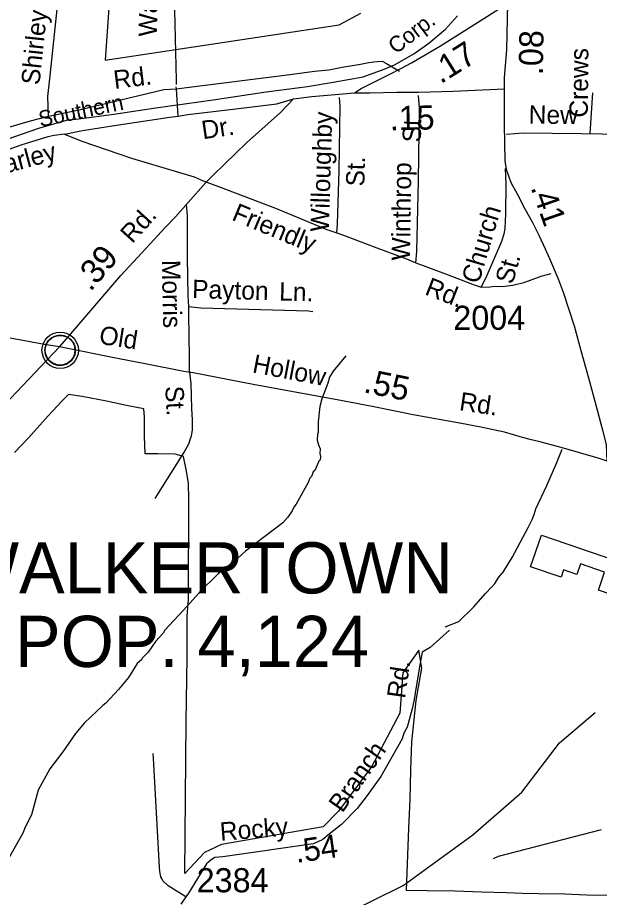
# Model space of a CAD drawing. Extents: x 1547597 to 1699558, y 810033 to 920809.
# Drawn here: x 1657173 to 1660184, y 880102 to 884657 of the extents above; entities that cross this region are included whole.
import ezdxf

# ---------------------------------------------------------------- set-up
doc = ezdxf.new("R2010")
doc.units = 0
for name, color, linetype in [('Exist Boundary Political City Limit New', 7, 'Continuous'), ('Exist Boundary Political City Limit New Hole', 7, 'Continuous'), ('Exist Civil Demographics City Label', 7, 'Continuous'), ('Exist Civil Demographics Community CELL', 7, 'Continuous'), ('Exist Cultural Shopping Center Building Footprint', 7, 'Continuous'), ('Exist Hydrographic Misc Water Feature', 7, 'Continuous'), ('Exist Railroad Mainline', 7, 'Continuous'), ('Exist Railroad Mainline Label', 7, 'Continuous'), ('Exist Road Non-System Type 51', 7, 'Continuous'), ('Exist Road Non-System Type 51 Label', 7, 'Continuous'), ('Exist Road Primary NC Attributed', 7, 'Continuous'), ('Exist Road Primary NC Label', 7, 'Continuous'), ('Exist Road Primary NC Service Mileage Hundredths English Label', 7, 'Continuous'), ('Exist Road Primary US Attributed', 7, 'Continuous'), ('Exist Road Primary US Label', 7, 'Continuous'), ('Exist Road Primary US Mileage Hundredths English Label', 7, 'Continuous'), ('Exist Road Secondary Mileage Hundredths English Label', 7, 'Continuous'), ('Exist Road Secondary Type 41 Attributed', 7, 'Continuous'), ('Exist Road Secondary Type 51 Attributed', 7, 'Continuous'), ('Exist Road Secondary Type 51 Label', 7, 'Continuous'), ('Exist Road Secondary Type 51 Number Label', 7, 'Continuous'), ('Map Preparation Boundary City Limit Buffer Line', 7, 'Continuous')]:
    doc.layers.add(name, color=color, linetype=linetype)

msp = doc.modelspace()

# ---------------------------------------------------------------- linework, layer by layer
at = {"layer": 'Exist Boundary Political City Limit New'}
msp.add_lwpolyline([(1657704.9, 885544.4), (1657627.1, 884436.9), (1658837.1, 884618.6), (1658949.5, 884679.2)], dxfattribs=at)
at = {"layer": 'Exist Boundary Political City Limit New Hole'}
for points in [[(1658038.8, 880226.2), (1658044.8, 881010.6), (1658051.6, 881345.6), (1658051.6, 881557.5), (1658058.4, 881646.4), (1658059.1, 882162.6), (1658058, 882245.6), (1658044.8, 882316.4), (1658031.1, 882384.7), (1657988.1, 882396.9), (1657899.2, 882397.4), (1657834.2, 882397.9), (1657830.8, 882489.3), (1657829.3, 882587.3), (1657827, 882630.6), (1657737.1, 882648.6), (1657632.6, 882670.7), (1657507.9, 882694.6), (1657436.4, 882706), (1657403.9, 882672.3), (1657332.2, 882594.7), (1657231.6, 882483.3), (1657158, 882405.7)], [(1659185.9, 880137.8), (1659197.8, 880460.4), (1659204.1, 880608), (1659207.9, 880762.8), (1659213.4, 880906.4), (1659235.5, 881121.8), (1659264.5, 881288.1), (1659250.2, 881381.4), (1659167.4, 881263.5), (1659150.9, 881055.4), (1659004.9, 880777.3), (1658833.2, 880548.2), (1658754.5, 880467.4), (1658228.3, 880375.3), (1658140, 880334.8), (1658038.8, 880226.2)], [(1660253, 880110.8), (1660118.8, 880113.7), (1660005.8, 880117.6), (1659869.2, 880120.4), (1659786.7, 880122.2), (1659703.1, 880125.3), (1659573.2, 880129.3), (1659435.4, 880133.3), (1659292.2, 880136.2), (1659185.9, 880137.8)]]:
    msp.add_lwpolyline(points, dxfattribs=at)
at = {"layer": 'Exist Civil Demographics Community CELL'}
msp.add_lwpolyline([(1657316.1, 882946.7), (1657317.1, 882952.3), (1657318.8, 882958.9), (1657321.8, 882966.1), (1657324.7, 882971.8), (1657328, 882977.6), (1657331.8, 882982.7), (1657335.7, 882987.1), (1657340.3, 882991.6), (1657345.9, 882996.2), (1657351.3, 882999.9), (1657356.2, 883002.8), (1657361.2, 883005.2), (1657366.7, 883007.5), (1657372.3, 883009.3), (1657376.6, 883010.5), (1657381.5, 883011.2), (1657385.6, 883011.9), (1657392, 883012.2), (1657396.4, 883012.1), (1657402.1, 883011.8), (1657407, 883011.1), (1657411.9, 883010.1), (1657416.9, 883008.7), (1657422.1, 883006.8), (1657428.7, 883003.9), (1657435, 883000.4), (1657440, 882996.8), (1657445.2, 882992.8), (1657448.5, 882989.7), (1657452.6, 882985.3), (1657456.5, 882980.6), (1657459.6, 882976), (1657462.7, 882971), (1657465.2, 882965.8), (1657467.2, 882960.8), (1657468.8, 882955.8), (1657470, 882951.2), (1657471.1, 882945.2), (1657471.8, 882940.5), (1657472, 882934.5), (1657471.8, 882928.7), (1657471.3, 882923), (1657470.3, 882917.5), (1657468.7, 882911.3), (1657466.8, 882905.5), (1657464.5, 882900.4), (1657461.4, 882894.4), (1657458.1, 882889.1), (1657454.6, 882884.4), (1657450.4, 882879.7), (1657445.1, 882874.7), (1657440.1, 882870.6), (1657435.1, 882867.1), (1657430.8, 882864.6), (1657423.9, 882861.4), (1657416.8, 882858.7), (1657410.9, 882857.2), (1657404.3, 882855.9), (1657399.8, 882855.5), (1657395.3, 882855.2), (1657389.7, 882855.2), (1657385.5, 882855.6), (1657379.8, 882856.3), (1657373.9, 882857.6), (1657369.3, 882859), (1657364.2, 882860.8), (1657359.6, 882862.8), (1657355.6, 882865.1), (1657348.8, 882869.1), (1657343.3, 882873.4), (1657338.3, 882877.9), (1657333.9, 882882.7), (1657330.7, 882886.7), (1657327.7, 882890.9), (1657323.6, 882898), (1657321.9, 882901.5), (1657320.2, 882905.5), (1657317.6, 882913.7), (1657316.1, 882920.8), (1657315.4, 882925.9), (1657315.1, 882932.3), (1657315, 882937), (1657315.5, 882943.4)], close=True, dxfattribs=at)
for centre, radius in [((1657393.7, 882934.3), 94.3), ((1657393.4, 882934.6), 76.7)]:
    msp.add_circle(centre, radius, dxfattribs=at)
at = {"layer": 'Exist Cultural Shopping Center Building Footprint'}
msp.add_lwpolyline([(1659884.1, 881977.9), (1660594.4, 881733), (1660578.9, 881687.9), (1660482.8, 881721.1), (1660441.8, 881602.3), (1660179.3, 881692.8), (1660211.3, 881785.6), (1660086.6, 881828.6), (1660067.8, 881774), (1659998.9, 881797.7), (1659985.5, 881759), (1659827.4, 881813.5)], close=True, dxfattribs=at)
at = {"layer": 'Exist Hydrographic Misc Water Feature'}
for points in [[(1658871.5, 882905.6), (1658806.1, 882826.6), (1658787.7, 882794.9), (1658779.2, 882763.2), (1658747.9, 882683.7), (1658737.3, 882643.8), (1658727.9, 882564), (1658729, 882508), (1658724.9, 882500.1), (1658724.4, 882468.1), (1658730, 882444), (1658739.7, 882423.8), (1658737.3, 882399.8), (1658741, 882383.8), (1658738.8, 882367.8), (1658732.6, 882359.9), (1658711.9, 882312.3), (1658703.7, 882304.5), (1658693.4, 882280.6), (1658685.3, 882272.8), (1658676.9, 882248.9), (1658615, 882138), (1658602.8, 882122.2), (1658594.5, 882102.3), (1658572, 882070.7), (1658545.5, 882041.2), (1658353.2, 881894.5), (1658292.4, 881839.5), (1658211.4, 881776.9), (1658113.9, 881682.5), (1658109.8, 881674.5), (1658052.8, 881611.6), (1657934.8, 881485.6), (1657926.5, 881469.7), (1657887.8, 881426.4), (1657849, 881371.1), (1657818.4, 881339.6), (1657814.3, 881331.7), (1657792, 881312), (1657746.8, 881240.8), (1657695.9, 881177.7), (1657630.7, 881106.8), (1657614.5, 881095.1), (1657519.1, 881004.7), (1657472.2, 880949.5), (1657406.7, 880854.6), (1657339.3, 880767.8), (1657279.5, 880656.8), (1657245.5, 880529.4), (1657212.5, 880466), (1657200, 880434.2), (1657084.6, 880228.1)], [(1657414.3, 877859), (1657473.3, 877890.7), (1657634.3, 878071.3), (1657895.3, 878279.3), (1658039.3, 878525.9), (1658154.3, 879042.2), (1658266.2, 879348.5), (1658622.3, 879837), (1658857.3, 880009.4), (1659168.3, 880163.9), (1659529.3, 880425.8), (1659782.3, 880647.1), (1659977.3, 880902.4), (1660162.3, 881059.5)]]:
    msp.add_lwpolyline(points, dxfattribs=at)
at = {"layer": 'Exist Railroad Mainline'}
msp.add_lwpolyline([(1656829.4, 883927.6), (1657282.7, 884084), (1657426.8, 884125.3), (1657490.8, 884133.2), (1657670.9, 884156.3), (1657888.9, 884189.5), (1658185.1, 884230.3), (1658459.7, 884272.1), (1658672.8, 884300.2), (1658806.2, 884321.6), (1658883.3, 884335.6), (1658961.9, 884350.6), (1659071, 884389.9), (1659123, 884412), (1659223, 884469), (1659300.8, 884524.2), (1659388.3, 884597.5), (1659449.3, 884665.2)], dxfattribs=at)
at = {"layer": 'Exist Road Non-System Type 51'}
msp.add_line((1658005.1, 884146.9), (1657995, 884288), dxfattribs=at)
for points in [[(1657333.5, 884146.6), (1657329.6, 884248.5), (1657339.3, 884339.7), (1657419.5, 885096.4), (1657428.9, 885126)], [(1659703.6, 884052.5), (1659789.8, 884059.8), (1660089.7, 884056.9), (1660419.4, 884051.6), (1660601.3, 884055.9), (1660641.4, 884055.5), (1660667.4, 884057.2), (1660687.5, 884061.1), (1660707.4, 884066.9), (1660725.6, 884076.6), (1660735.7, 884098.6), (1660744.3, 884148.4), (1660753.8, 884308.3), (1660758.8, 884428.3), (1660761.6, 884506.1), (1660758, 884544.2)], [(1657995, 884288), (1658047, 884295.4), (1658555.7, 884357.9), (1658710.1, 884379.5), (1658784, 884386.4), (1658852.3, 884399.5), (1658948.5, 884416.1), (1658990.5, 884423.5), (1659016.6, 884427.1), (1659036.6, 884428.9), (1659060.7, 884430.4), (1659082.5, 884418.8), (1659112.3, 884401.8), (1659148.9, 884379.8)], [(1657995, 884288), (1657994.7, 884298.2)], [(1657333.5, 884146.6), (1657492.2, 884178.9), (1657930.3, 884283.7), (1657995, 884288)], [(1659233.6, 883387.3), (1659240, 883445.2), (1659247.4, 883813.1), (1659253.1, 884189), (1659247.8, 884252.9)], [(1660135.8, 884056.2), (1660150.8, 884266.4)], [(1658005.1, 884146.9), (1658055.1, 884154.5), (1658303.5, 884184.1), (1658515.5, 884210), (1658601.5, 884236.3)], [(1658825.9, 883542.9), (1658829.6, 883587.2), (1658838.1, 883867), (1658843.3, 884198.9), (1658839.8, 884242.8)], [(1655885.2, 883980.3), (1656003.1, 884046.2), (1656063.5, 884081.3), (1656114.1, 884103.8), (1656167.4, 884115), (1656222.2, 884112.2), (1656299.4, 884094), (1656373.8, 884057.5), (1656445.4, 884006.9), (1656496, 883970.4), (1656550.7, 883946.6), (1656615.3, 883939.5), (1656670.1, 883942.3), (1656743.1, 883964.8), (1656855.4, 883999.9), (1656974.8, 884035), (1657128.5, 884089.1), (1657240.8, 884121.4), (1657333.5, 884146.6)], [(1657416.5, 884052.6), (1657508.5, 884071.8), (1657684.8, 884100), (1657961, 884141.4), (1658005.1, 884146.9)], [(1657416.5, 884052.6), (1657363.3, 884045.9), (1657329.2, 884038.6), (1657189.5, 883996.4), (1657127.5, 883973.1), (1657088.7, 883952.4), (1657062.9, 883934.3), (1657031.9, 883918.8), (1656985.4, 883890.4), (1656796.8, 883776.6), (1656605.6, 883668.1), (1656473.8, 883580.2), (1656388.6, 883518.1), (1656349.8, 883487.1), (1656282.6, 883443.2), (1656247.8, 883423.9)], [(1657416.5, 884052.6), (1657506, 884017.8), (1657763.2, 883929.3), (1658086.2, 883832.3), (1658134, 883811.9)], [(1659572.4, 883261), (1659598.7, 883311.9), (1659678.5, 883498.9), (1659690.7, 883536.9), (1659697.1, 883564.8), (1659699.8, 883640.8), (1659701.1, 883794.6), (1659698.6, 883875.7)], [(1658134, 883811.9), (1658213.7, 883783.1), (1658508.5, 883670.2), (1658773.2, 883559.8), (1658825.9, 883542.9)], [(1658060.1, 883160.6), (1658056.3, 883216.8), (1658052.1, 883414.8), (1658052.3, 883630.7), (1658047.4, 883689.2)], [(1658825.9, 883542.9), (1658873, 883524.7), (1659018.3, 883469.3), (1659185.8, 883407.7), (1659233.6, 883387.3)], [(1659233.6, 883387.3), (1659285.2, 883368.9), (1659400.8, 883325.7), (1659536.2, 883272.5), (1659572.4, 883261)], [(1659572.4, 883261), (1659618.1, 883263.5), (1659641.7, 883265.8), (1659678.9, 883265.3), (1659708, 883267.8), (1659736, 883270.9), (1659750.7, 883274.5), (1659793, 883285.6), (1659822.5, 883294.8), (1659883.3, 883318.8), (1659934.7, 883332.6)], [(1658063.6, 882831.2), (1658063.2, 882898.8), (1658059.3, 883118.8), (1658060.1, 883160.6)], [(1658060.1, 883160.6), (1658121.6, 883154.2), (1658679.4, 883138.8), (1658701.4, 883134.6)], [(1657884.8, 882166.4), (1657903.2, 882194.1), (1658034.1, 882404.1), (1658050.5, 882434), (1658061, 882453.8), (1658067.1, 882471.7), (1658073.5, 882491.6), (1658077.9, 882521.5), (1658078.6, 882573.5), (1658075.4, 882633.4), (1658071.3, 882763.6), (1658063.6, 882831.2)], [(1659385.7, 881501.6), (1659457.2, 881530), (1659533.5, 881606.3), (1659592.5, 881672.7), (1659628.1, 881710.2), (1659642.4, 881726.1), (1659663.8, 881758.9), (1659685.9, 881785.9), (1659710.5, 881825.3), (1659732.6, 881862.2), (1659816.2, 882017.2), (1659835.9, 882059), (1659845.7, 882083.6), (1659855.3, 882114.1), (1659911.9, 882234.7), (1659963.5, 882352.8), (1659990.6, 882421.6)], [(1658044.4, 880104.1), (1657953.1, 880162.1), (1657924.8, 880186.7), (1657919, 880198.6), (1657915, 880208.7), (1657910, 880236), (1657907.9, 880258.9), (1657875.9, 880823.1), (1657874.2, 880847.1)], [(1660193.8, 880451.5), (1659660.1, 880313.3), (1659633.9, 880301.6)]]:
    msp.add_lwpolyline(points, dxfattribs=at)
at = {"layer": 'Exist Road Primary NC Attributed'}
for points in [[(1657389.7, 882952.4), (1657312.2, 882964.6), (1657115.7, 883000.7), (1656959.3, 883030.8), (1656851.7, 883055.2), (1656760.9, 883074.5), (1656660.6, 883114.3), (1656587.2, 883151.2), (1656523.7, 883185.9), (1656464.6, 883226.1), (1656398.9, 883267.5), (1656323.6, 883333.3), (1656267.5, 883397.2), (1656247.8, 883423.9), (1656207.8, 883470.9), (1656144.3, 883564.6), (1656077.2, 883660.1), (1656011.2, 883788.2), (1655971.2, 883848.6), (1655885.2, 883980.3)], [(1660224.8, 882361), (1660178, 882375.9), (1659986.6, 882431.7), (1659882.4, 882458.5), (1659833.2, 882470.8), (1659786.5, 882483.1), (1659692.8, 882511.1), (1659570.5, 882536.2), (1659470.1, 882555.5), (1659219.5, 882600.8), (1659017, 882641.8), (1658854.4, 882672), (1658392.7, 882756.8), (1658082.4, 882816.8), (1658033.6, 882825.2), (1657833.1, 882864.8), (1657699.6, 882889.7), (1657389.7, 882952.4)]]:
    msp.add_lwpolyline(points, dxfattribs=at)
at = {"layer": 'Exist Road Primary US Attributed'}
for points in [[(1659693.5, 884287.2), (1659693.5, 884346.2), (1659705.9, 884490.3), (1659710.1, 884730.6)], [(1657389.7, 882952.4), (1657428.5, 882994.8), (1657707.3, 883321.6), (1657859, 883485.4), (1657937.1, 883569.5), (1657991.3, 883625.7), (1658055.8, 883698.6), (1658147.4, 883802.8), (1658186.9, 883842.4), (1658357.7, 884007.7), (1658533.1, 884165.1), (1658601.5, 884236.3), (1658696.3, 884249), (1658917.5, 884267.6)], [(1658917.5, 884267.6), (1658995.4, 884267.6), (1659135.4, 884270.4), (1659247.2, 884271.2), (1659427.7, 884275.1), (1659693.5, 884287.2)], [(1653938.8, 879152.5), (1654165, 879406), (1654416.6, 879680.8), (1654843.6, 880150.1), (1655209.6, 880554.5), (1655339.2, 880691.9), (1655845.6, 881253.8), (1656219.2, 881669.7), (1656631, 882123.7), (1657106.2, 882652.5), (1657389.7, 882952.4)]]:
    msp.add_lwpolyline(points, dxfattribs=at)
at = {"layer": 'Exist Road Secondary Type 41 Attributed'}
msp.add_lwpolyline([(1657991.9, 885283.2), (1657983.8, 884769.9), (1657993.5, 884332.1), (1657994.2, 884310.7)], dxfattribs=at)
at = {"layer": 'Exist Road Secondary Type 51 Attributed'}
for points in [[(1658917.5, 884267.6), (1658950.4, 884289.7), (1659009.1, 884319.5), (1659096.5, 884362), (1659157.2, 884392.9), (1659212, 884421.7), (1659361.9, 884511.1), (1659586.5, 884652.3), (1659710.1, 884730.6)], [(1660224.8, 882361), (1660220.2, 882446.1), (1660202.5, 882520.9), (1660193.6, 882551.6), (1660176, 882617.6), (1660129.2, 882789.1), (1660116.5, 882832.3), (1660098.1, 882900.5), (1660055.3, 883059.2), (1659998.4, 883234), (1659973.1, 883303.1), (1659928.2, 883407.4), (1659905.7, 883458.3), (1659872.6, 883529.2), (1659838.7, 883597.3), (1659800.8, 883665.4), (1659760.9, 883741.7), (1659727.9, 883801.4), (1659704.1, 883870.9), (1659696.4, 883916.2), (1659693.4, 884101.4), (1659693.5, 884287.2)], [(1659408.9, 881485.3), (1659308.3, 881394.7), (1659266.4, 881371.1), (1659258, 881324.2), (1659236.7, 881191.2), (1659225.8, 881125.4), (1659215, 881077.6), (1659189.7, 880983.8), (1659171.3, 880952.2), (1659162.8, 880922.3), (1659052.2, 880728.1), (1658982.8, 880629), (1658929.8, 880561.9), (1658848.7, 880479.1), (1658785.6, 880429.5), (1658753.6, 880400.6), (1658705.3, 880379.1), (1658235.6, 880312.2), (1658194.7, 880307.7), (1658174.7, 880295.9), (1658151.7, 880275.3), (1658057.8, 880124.2), (1658044.4, 880104.1), (1658017.6, 880067.2)]]:
    msp.add_lwpolyline(points, dxfattribs=at)
at = {"layer": 'Map Preparation Boundary City Limit Buffer Line'}
msp.add_lwpolyline([(1657704.9, 885544.4), (1657627.1, 884436.9), (1658837.1, 884618.6), (1658949.5, 884679.2)], dxfattribs=at)

# ---------------------------------------------------------------- texts
at = {"layer": 'Exist Civil Demographics City Label'}
for s, p in [('WALKERTOWN', (1656846.2, 881675.3)), ('POP. 4,124', (1657159.4, 881294.7))]:
    msp.add_text(s, height=265, dxfattribs=at).set_placement(p)
at = {"layer": 'Exist Railroad Mainline Label'}
for s, rotation, p in [('Corp.', 37.4528, (1659130.6, 884464.6)), ('Southern', 11.7583, (1657291.2, 884090))]:
    msp.add_text(s, height=82.02, rotation=rotation, dxfattribs=at).set_placement(p)
at = {"layer": 'Exist Road Non-System Type 51 Label'}
for s, rotation, p in [('Shirley', 83.9484, (1657286.1, 884305.1)), ('Crews', 89.4728, (1660123.9, 884138.5)), ('Rd.', 7.0029, (1657675.4, 884287.1)), ('New', 359.4459, (1659818.1, 884107.7)), ('Willoughby', 88.2611, (1658783.7, 883547.1)), ('St.', 88.8351, (1659260.1, 884010.1)), ('Dr.', 8.5263, (1658132.6, 884026.5)), ('Harley', 14.981, (1657026.6, 883826.7)), ('St.', 88.2611, (1658967.3, 883781.6)), ('Winthrop', 89.1394, (1659203.6, 883398.4)), ('Friendly', 337.352, (1658276.6, 883610.8)), ('Church', 73.4119, (1659559.6, 883274.2)), ('Morris', 271.2093, (1657919.5, 883401)), ('St.', 74.2518, (1659735, 883271.8)), ('Payton', 358.4236, (1658075.6, 883204.7)), ('Rd.', 338.5557, (1659275.6, 883225.3)), ('Ln.', 358.4236, (1658526, 883192.3)), ('St.', 273.0413, (1657937.2, 882747.4))]:
    msp.add_text(s, height=95, rotation=rotation, dxfattribs=at).set_placement(p)
at = {"layer": 'Exist Road Primary NC Label'}
for s, rotation, p in [('Old', 351.2046, (1657591.1, 882968.5)), ('Hollow', 349.1744, (1658384.2, 882820.7)), ('Rd.', 351.5656, (1659455.5, 882624.7))]:
    msp.add_text(s, height=95, rotation=rotation, dxfattribs=at).set_placement(p)
at = {"layer": 'Exist Road Primary NC Service Mileage Hundredths English Label'}
msp.add_text('.55', height=125, rotation=348.5374, dxfattribs=at).set_placement((1658959.1, 882717.3))
at = {"layer": 'Exist Road Primary US Label'}
msp.add_text('Rd.', height=95, rotation=47.8227, dxfattribs=at).set_placement((1657766.6, 883482.9))
at = {"layer": 'Exist Road Primary US Mileage Hundredths English Label'}
for s, rotation, p in [('.08', 88.9838, (1659891.1, 884358.2)), ('.15', 1.226, (1659100, 884072.9)), ('.39', 49.5276, (1657550.3, 883233.9))]:
    msp.add_text(s, height=125, rotation=rotation, dxfattribs=at).set_placement(p)
at = {"layer": 'Exist Road Secondary Mileage Hundredths English Label'}
for s, height, rotation, p in [('.17', 125, 32.1601, (1659362.3, 884310.9)), ('.41', 120, 289.3019, (1659827.6, 883777.2)), ('.54', 120, 8.1084, (1658616.3, 880279.8))]:
    msp.add_text(s, height=height, rotation=rotation, dxfattribs=at).set_placement(p)
at = {"layer": 'Exist Road Secondary Type 51 Label'}
for s, rotation, p in [('Walker', 89.0946, (1657894.5, 884558.1)), ('Rd.', 81.7105, (1659177.8, 881128.1)), ('Branch', 54.9604, (1658854, 880535.6)), ('Rocky', 4.4499, (1658223.8, 880394.7))]:
    msp.add_text(s, height=95, rotation=rotation, dxfattribs=at).set_placement(p)
at = {"layer": 'Exist Road Secondary Type 51 Number Label'}
for s, p in [('2004', (1659428, 883040.1)), ('2384', (1658100, 880128))]:
    msp.add_text(s, height=125, dxfattribs=at).set_placement(p)

doc.saveas('drawing.dxf')
